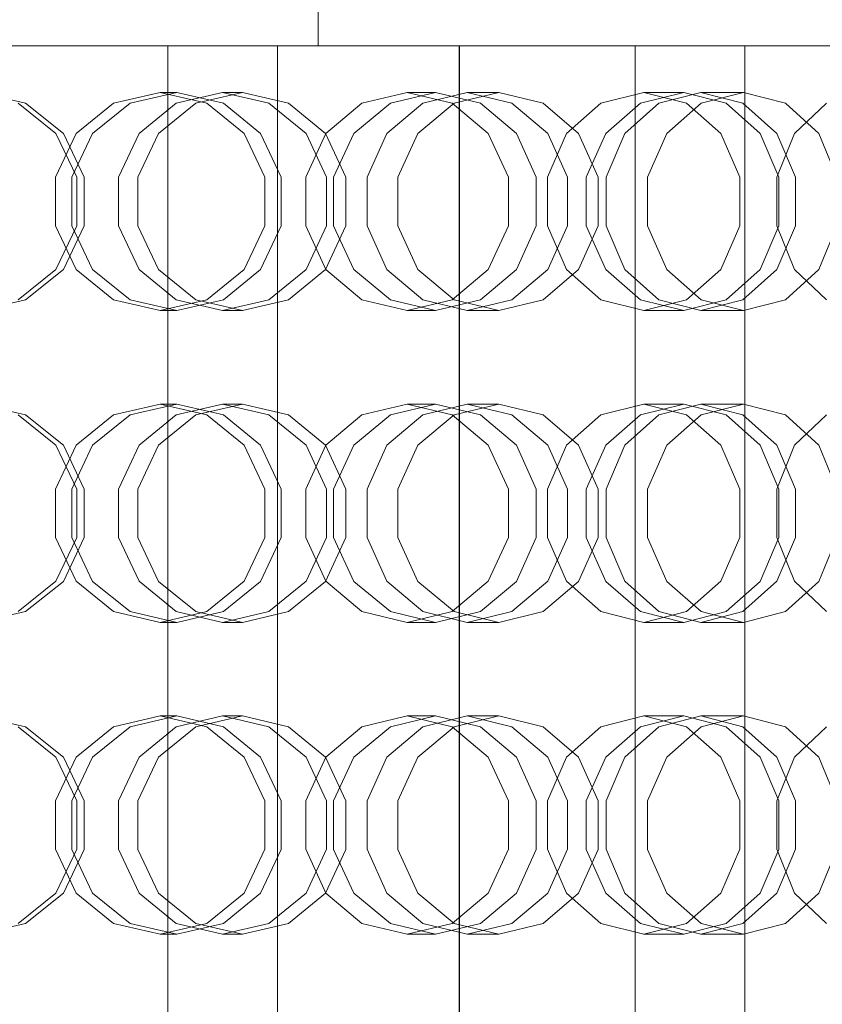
# Model space of a CAD drawing. Header units: millimetres. Extents: x -2233 to 65662, y -50530 to 6847.
# Tile 516 of 656: x 25290 to 25444, y -17984 to -17795. Entities that reach past the tile are written whole.
import ezdxf

# ---------------------------------------------------------------- set-up
doc = ezdxf.new("R2010")
doc.units = ezdxf.units.MM
doc.layers.add('COTAS_P', color=1, linetype='Continuous', lineweight=0)
doc.layers.add('superior_briquetadora', color=7, linetype='Continuous', lineweight=0)
doc.dimstyles.new('R19_100', dxfattribs={"dimtxt": 250, "dimasz": 150, "dimexe": 150, "dimexo": 80, "dimgap": 100, "dimtad": 1, "dimtih": 1, "dimtoh": 1, "dimdsep": 46, "dimcen": 0.09, "dimadec": 0, "dimazin": 0, "dimtfac": 1, "dimtdec": 4, "dimtofl": 0, "dimtmove": 0, "dimatfit": 3, "dimfxl": 1, "dimtolj": 1, "dimtzin": 0, "dimarcsym": 0})

# ---------------------------------------------------------------- blocks, each defined once
blk = doc.blocks.new('DIM_R32_27')
at = {"layer": 'COTAS_P'}
for p, q in [((24250.07, -17080), (24400.07, -17035)), ((26750.07, -17080), (26600.07, -17035)), ((24250.07, -17980), (24250.07, -17080)), ((24250.07, -17080), (26750.07, -17080)), ((24250.07, -17080), (24400.07, -17125)), ((26750.07, -17080), (26600.07, -17125)), ((26750.07, -17980), (26750.07, -17080))]:
    blk.add_line(p, q, dxfattribs=at)
blk.add_text('2500 P', height=250, dxfattribs=at).set_placement((25500.07, -16980))

msp = doc.modelspace()

# ---------------------------------------------------------------- linework, layer by layer
at = {"layer": 'superior_briquetadora'}
for p, q in [((25347.45, -17250), (25347.45, -17800)), ((25290.369, -17800), (25270.555, -17800)), ((25273.758, -17800), (25291.754, -17800)), ((25275.981, -17800), (25294.694, -17800)), ((25276.085, -17800), (25294.8, -17800)), ((25301.14, -17800), (25282.723, -17800)), ((25301.181, -17800), (25282.749, -17800)), ((25300.193, -17800), (25282.914, -17800)), ((25289.133, -17800), (25308.851, -17800)), ((25310.079, -17800), (25290.369, -17800)), ((25291.754, -17800), (25308.148, -17800)), ((25294.694, -17800), (25312.312, -17800)), ((25294.8, -17800), (25312.42, -17800)), ((25315.544, -17800), (25300.193, -17800)), ((25318.298, -17800), (25301.14, -17800)), ((25318.353, -17800), (25301.181, -17800)), ((25308.148, -17800), (25322.31, -17800)), ((25308.851, -17800), (25328.418, -17800)), ((25329.635, -17800), (25310.079, -17800)), ((25312.312, -17800), (25328.405, -17800)), ((25312.42, -17800), (25328.512, -17800)), ((25328.38, -17800), (25315.544, -17800)), ((25333.777, -17800), (25318.298, -17800)), ((25333.844, -17800), (25318.353, -17800)), ((25318.548, -18160), (25318.548, -17800)), ((25321.124, -17800), (25318.548, -17800)), ((25318.548, -17800), (25322.814, -17800)), ((25330.151, -17800), (25321.124, -17800)), ((25322.31, -17800), (25333.696, -17800)), ((25322.814, -17800), (25333.274, -17800)), ((25338.206, -17800), (25328.38, -17800)), ((25328.405, -17800), (25342.578, -17800)), ((25328.418, -17800), (25347.785, -17800)), ((25328.512, -17800), (25342.684, -17800)), ((25348.987, -17800), (25329.635, -17800)), ((25344.254, -17800), (25330.151, -17800)), ((25333.274, -17800), (25348.334, -17800)), ((25333.696, -17800), (25341.868, -17800)), ((25347.195, -17800), (25333.777, -17800)), ((25347.273, -17800), (25333.844, -17800)), ((25344.646, -17800), (25338.206, -17800)), ((25339.646, -18160), (25339.646, -17800)), ((25342.223, -17800), (25339.646, -17800)), ((25339.646, -17800), (25343.913, -17800)), ((25341.868, -17800), (25346.512, -17800)), ((25351.249, -17800), (25342.223, -17800)), ((25342.578, -17800), (25354.484, -17800)), ((25342.684, -17800), (25354.588, -17800)), ((25343.913, -17800), (25354.372, -17800)), ((25361.286, -17800), (25344.254, -17800)), ((25347.45, -17800), (25344.646, -17800)), ((25346.512, -17800), (25347.45, -17800)), ((25358.221, -17800), (25347.195, -17800)), ((25358.308, -17800), (25347.273, -17800)), ((25347.785, -17800), (25366.9, -17800)), ((25348.334, -17800), (25365.702, -17800)), ((25368.085, -17800), (25348.987, -17800)), ((25365.352, -17800), (25351.249, -17800)), ((25354.372, -17800), (25369.432, -17800)), ((25354.484, -17800), (25363.83, -17800)), ((25354.588, -17800), (25363.933, -17800)), ((25366.584, -17800), (25358.221, -17800)), ((25366.677, -17800), (25358.308, -17800)), ((25378.654, -17800), (25361.286, -17800)), ((25363.83, -17800), (25370.387, -17800)), ((25363.933, -17800), (25370.489, -17800)), ((25382.384, -17800), (25365.352, -17800)), ((25365.702, -17800), (25382.734, -17800)), ((25372.078, -17800), (25366.584, -17800)), ((25372.176, -17800), (25366.677, -17800)), ((25366.9, -17800), (25385.715, -17800)), ((25386.88, -17800), (25368.085, -17800)), ((25369.432, -17800), (25386.8, -17800)), ((25370.387, -17800), (25373.996, -17800)), ((25370.489, -17800), (25374.097, -17800)), ((25374.567, -17800), (25372.078, -17800)), ((25374.667, -17800), (25372.176, -17800)), ((25373.996, -17800), (25374.567, -17800)), ((25374.097, -17800), (25374.667, -17800)), ((25374.567, -17800), (25374.567, -18160)), ((25374.667, -18160), (25374.667, -17800)), ((25393.714, -17800), (25378.654, -17800)), ((25399.752, -17800), (25382.384, -17800)), ((25382.734, -17800), (25396.837, -17800)), ((25385.715, -17800), (25404.183, -17800)), ((25386.8, -17800), (25403.832, -17800)), ((25405.324, -17800), (25386.88, -17800)), ((25404.173, -17800), (25393.714, -17800)), ((25396.837, -17800), (25405.863, -17800)), ((25414.812, -17800), (25399.752, -17800)), ((25403.832, -17800), (25417.935, -17800)), ((25408.44, -17800), (25404.173, -17800)), ((25404.183, -17800), (25422.254, -17800)), ((25423.37, -17800), (25405.324, -17800)), ((25405.863, -17800), (25408.44, -17800)), ((25408.44, -18160), (25408.44, -17800)), ((25425.272, -17800), (25414.812, -17800)), ((25417.935, -17800), (25426.962, -17800)), ((25422.254, -17800), (25439.884, -17800)), ((25440.97, -17800), (25423.37, -17800)), ((25429.538, -17800), (25425.272, -17800)), ((25426.962, -17800), (25429.538, -17800)), ((25429.538, -18160), (25429.538, -17800)), ((25439.884, -17800), (25457.026, -17800)), ((25458.08, -17800), (25440.97, -17800)), ((25291.196, -17811.08), (25282.123, -17809)), ((25317.065, -17809), (25308.1, -17811.08)), ((25311.303, -17811.08), (25320.287, -17809)), ((25317.065, -17809), (25320.287, -17809)), ((25326.029, -17811.08), (25317.065, -17809)), ((25320.17, -17811.08), (25329.076, -17809)), ((25320.287, -17809), (25329.233, -17811.08)), ((25332.876, -17809), (25323.947, -17811.08)), ((25329.076, -17809), (25332.876, -17809)), ((25329.076, -17809), (25337.982, -17811.08)), ((25341.761, -17811.08), (25332.876, -17809)), ((25364.552, -17809), (25355.877, -17811.08)), ((25361.35, -17811.08), (25370.058, -17809)), ((25364.552, -17809), (25370.058, -17809)), ((25373.226, -17811.08), (25364.552, -17809)), ((25367.57, -17811.08), (25376.149, -17809)), ((25370.058, -17809), (25378.701, -17811.08)), ((25382.213, -17809), (25373.597, -17811.08)), ((25376.149, -17809), (25382.213, -17809)), ((25376.149, -17809), (25384.727, -17811.08)), ((25390.757, -17811.08), (25382.213, -17809)), ((25410.08, -17809), (25401.843, -17811.08)), ((25409.493, -17811.08), (25417.776, -17809)), ((25410.08, -17809), (25417.776, -17809)), ((25418.317, -17811.08), (25410.08, -17809)), ((25412.959, -17811.08), (25421.064, -17809)), ((25417.776, -17809), (25425.968, -17811.08)), ((25421.064, -17809), (25429.288, -17809)), ((25421.064, -17809), (25429.169, -17811.08)), ((25429.288, -17809), (25421.134, -17811.08)), ((25437.345, -17811.08), (25429.288, -17809)), ((25289.733, -17811.08), (25297.015, -17816.907)), ((25298.458, -17816.906), (25291.196, -17811.08)), ((25308.1, -17811.08), (25300.911, -17816.907)), ((25304.072, -17816.906), (25311.303, -17811.08)), ((25313.028, -17816.907), (25320.17, -17811.08)), ((25323.947, -17811.08), (25316.755, -17816.906)), ((25333.218, -17816.907), (25326.029, -17811.08)), ((25329.233, -17811.08), (25336.378, -17816.906)), ((25337.982, -17811.08), (25345.124, -17816.907)), ((25348.852, -17816.906), (25341.761, -17811.08)), ((25355.877, -17811.08), (25348.92, -17816.907)), ((25354.322, -17816.906), (25361.35, -17811.08)), ((25360.69, -17816.907), (25367.57, -17811.08)), ((25373.597, -17811.08), (25366.638, -17816.906)), ((25380.183, -17816.907), (25373.226, -17811.08)), ((25378.701, -17811.08), (25385.584, -17816.906)), ((25384.727, -17811.08), (25391.607, -17816.907)), ((25397.555, -17816.906), (25390.757, -17811.08)), ((25401.843, -17811.08), (25395.238, -17816.907)), ((25402.787, -17816.906), (25409.493, -17811.08)), ((25406.459, -17816.907), (25412.959, -17811.08)), ((25421.134, -17811.08), (25414.527, -17816.906)), ((25424.922, -17816.907), (25418.317, -17811.08)), ((25425.968, -17811.08), (25432.471, -17816.906)), ((25429.169, -17811.08), (25435.668, -17816.907)), ((25443.735, -17816.906), (25437.345, -17811.08)), ((25445.213, -17811.08), (25439.072, -17816.907)), ((25300.911, -17816.907), (25296.922, -17825.327)), ((25297.015, -17816.907), (25301.057, -17825.327)), ((25302.484, -17825.326), (25298.458, -17816.906)), ((25300.049, -17825.326), (25304.072, -17816.906)), ((25309.064, -17825.327), (25313.028, -17816.907)), ((25316.755, -17816.906), (25312.751, -17825.326)), ((25337.207, -17825.327), (25333.218, -17816.907)), ((25336.378, -17816.906), (25340.334, -17825.326)), ((25348.92, -17816.907), (25345.06, -17825.327)), ((25345.124, -17816.907), (25349.088, -17825.327)), ((25352.775, -17825.326), (25348.852, -17816.906)), ((25350.402, -17825.326), (25354.322, -17816.906)), ((25356.872, -17825.327), (25360.69, -17816.907)), ((25366.638, -17816.906), (25362.756, -17825.326)), ((25384.044, -17825.327), (25380.183, -17816.907)), ((25385.584, -17816.906), (25389.386, -17825.326)), ((25395.238, -17816.907), (25391.572, -17825.327)), ((25391.607, -17816.907), (25395.425, -17825.327)), ((25401.309, -17825.326), (25397.555, -17816.906)), ((25399.04, -17825.326), (25402.787, -17816.906)), ((25402.852, -17825.327), (25406.459, -17816.907)), ((25414.527, -17816.906), (25410.832, -17825.326)), ((25428.588, -17825.327), (25424.922, -17816.907)), ((25432.471, -17816.906), (25436.055, -17825.326)), ((25439.072, -17816.907), (25435.664, -17825.327)), ((25435.668, -17816.907), (25439.275, -17825.327)), ((25447.255, -17825.326), (25443.735, -17816.906)), ((25296.922, -17825.327), (25296.922, -17834.673)), ((25300.049, -17834.674), (25300.049, -17825.326)), ((25301.057, -17825.327), (25301.057, -17834.673)), ((25302.484, -17834.674), (25302.484, -17825.326)), ((25309.064, -17834.673), (25309.064, -17825.327)), ((25312.751, -17825.326), (25312.751, -17834.674)), ((25337.207, -17834.673), (25337.207, -17825.327)), ((25340.334, -17825.326), (25340.334, -17834.674)), ((25345.06, -17825.327), (25345.06, -17834.673)), ((25349.088, -17825.327), (25349.088, -17834.673)), ((25350.402, -17834.674), (25350.402, -17825.326)), ((25352.775, -17834.674), (25352.775, -17825.326)), ((25356.872, -17834.673), (25356.872, -17825.327)), ((25362.756, -17825.326), (25362.756, -17834.674)), ((25384.044, -17834.673), (25384.044, -17825.327)), ((25389.386, -17825.326), (25389.386, -17834.674)), ((25391.572, -17825.327), (25391.572, -17834.673)), ((25395.425, -17825.327), (25395.425, -17834.673)), ((25399.04, -17834.674), (25399.04, -17825.326)), ((25401.309, -17834.674), (25401.309, -17825.326)), ((25402.852, -17834.673), (25402.852, -17825.327)), ((25410.832, -17825.326), (25410.832, -17834.674)), ((25428.588, -17834.673), (25428.588, -17825.327)), ((25435.664, -17825.327), (25435.664, -17834.673)), ((25436.055, -17825.326), (25436.055, -17834.674)), ((25439.275, -17825.327), (25439.275, -17834.673)), ((25296.922, -17834.673), (25300.911, -17843.093)), ((25301.057, -17834.673), (25297.015, -17843.093)), ((25298.458, -17843.094), (25302.484, -17834.674)), ((25304.072, -17843.094), (25300.049, -17834.674)), ((25313.028, -17843.093), (25309.064, -17834.673)), ((25312.751, -17834.674), (25316.755, -17843.094)), ((25333.218, -17843.093), (25337.207, -17834.673)), ((25340.334, -17834.674), (25336.378, -17843.094)), ((25345.06, -17834.673), (25348.92, -17843.093)), ((25349.088, -17834.673), (25345.124, -17843.093)), ((25348.852, -17843.094), (25352.775, -17834.674)), ((25354.322, -17843.094), (25350.402, -17834.674)), ((25360.69, -17843.093), (25356.872, -17834.673)), ((25362.756, -17834.674), (25366.638, -17843.094)), ((25380.183, -17843.093), (25384.044, -17834.673)), ((25389.386, -17834.674), (25385.584, -17843.094)), ((25391.572, -17834.673), (25395.238, -17843.093)), ((25395.425, -17834.673), (25391.607, -17843.093)), ((25397.555, -17843.094), (25401.309, -17834.674)), ((25402.787, -17843.094), (25399.04, -17834.674)), ((25406.459, -17843.093), (25402.852, -17834.673)), ((25410.832, -17834.674), (25414.527, -17843.094)), ((25424.922, -17843.093), (25428.588, -17834.673)), ((25436.055, -17834.674), (25432.471, -17843.094)), ((25435.664, -17834.673), (25439.072, -17843.093)), ((25439.275, -17834.673), (25435.668, -17843.093)), ((25443.735, -17843.094), (25447.255, -17834.674)), ((25297.015, -17843.093), (25289.733, -17848.92)), ((25291.196, -17848.92), (25298.458, -17843.094)), ((25300.911, -17843.093), (25308.1, -17848.92)), ((25311.303, -17848.92), (25304.072, -17843.094)), ((25320.17, -17848.92), (25313.028, -17843.093)), ((25316.755, -17843.094), (25323.947, -17848.92)), ((25326.029, -17848.92), (25333.218, -17843.093)), ((25336.378, -17843.094), (25329.233, -17848.92)), ((25345.124, -17843.093), (25337.982, -17848.92)), ((25341.761, -17848.92), (25348.852, -17843.094)), ((25348.92, -17843.093), (25355.877, -17848.92)), ((25361.35, -17848.92), (25354.322, -17843.094)), ((25367.57, -17848.92), (25360.69, -17843.093)), ((25366.638, -17843.094), (25373.597, -17848.92)), ((25373.226, -17848.92), (25380.183, -17843.093)), ((25385.584, -17843.094), (25378.701, -17848.92)), ((25391.607, -17843.093), (25384.727, -17848.92)), ((25390.757, -17848.92), (25397.555, -17843.094)), ((25395.238, -17843.093), (25401.843, -17848.92)), ((25409.493, -17848.92), (25402.787, -17843.094)), ((25412.959, -17848.92), (25406.459, -17843.093)), ((25414.527, -17843.094), (25421.134, -17848.92)), ((25418.317, -17848.92), (25424.922, -17843.093)), ((25432.471, -17843.094), (25425.968, -17848.92)), ((25435.668, -17843.093), (25429.169, -17848.92)), ((25437.345, -17848.92), (25443.735, -17843.094)), ((25439.072, -17843.093), (25445.213, -17848.92)), ((25282.123, -17851), (25291.196, -17848.92)), ((25308.1, -17848.92), (25317.065, -17851)), ((25320.287, -17851), (25311.303, -17848.92)), ((25317.065, -17851), (25326.029, -17848.92)), ((25329.076, -17851), (25320.17, -17848.92)), ((25329.233, -17848.92), (25320.287, -17851)), ((25323.947, -17848.92), (25332.876, -17851)), ((25337.982, -17848.92), (25329.076, -17851)), ((25332.876, -17851), (25341.761, -17848.92)), ((25355.877, -17848.92), (25364.552, -17851)), ((25370.058, -17851), (25361.35, -17848.92)), ((25364.552, -17851), (25373.226, -17848.92)), ((25376.149, -17851), (25367.57, -17848.92)), ((25378.701, -17848.92), (25370.058, -17851)), ((25373.597, -17848.92), (25382.213, -17851)), ((25384.727, -17848.92), (25376.149, -17851)), ((25382.213, -17851), (25390.757, -17848.92)), ((25401.843, -17848.92), (25410.08, -17851)), ((25417.776, -17851), (25409.493, -17848.92)), ((25410.08, -17851), (25418.317, -17848.92)), ((25421.064, -17851), (25412.959, -17848.92)), ((25425.968, -17848.92), (25417.776, -17851)), ((25429.169, -17848.92), (25421.064, -17851)), ((25421.134, -17848.92), (25429.288, -17851)), ((25429.288, -17851), (25437.345, -17848.92)), ((25317.065, -17851), (25320.287, -17851)), ((25329.076, -17851), (25332.876, -17851)), ((25364.552, -17851), (25370.058, -17851)), ((25376.149, -17851), (25382.213, -17851)), ((25410.08, -17851), (25417.776, -17851)), ((25421.064, -17851), (25429.288, -17851)), ((25291.196, -17871.08), (25282.123, -17869)), ((25317.065, -17869), (25308.1, -17871.08)), ((25311.303, -17871.08), (25320.287, -17869)), ((25317.065, -17869), (25320.287, -17869)), ((25326.029, -17871.08), (25317.065, -17869)), ((25320.17, -17871.08), (25329.076, -17869)), ((25320.287, -17869), (25329.233, -17871.08)), ((25332.876, -17869), (25323.947, -17871.08)), ((25329.076, -17869), (25332.876, -17869)), ((25329.076, -17869), (25337.982, -17871.08)), ((25341.761, -17871.08), (25332.876, -17869)), ((25364.552, -17869), (25355.877, -17871.08)), ((25361.35, -17871.08), (25370.058, -17869)), ((25364.552, -17869), (25370.058, -17869)), ((25373.226, -17871.08), (25364.552, -17869)), ((25367.57, -17871.08), (25376.149, -17869)), ((25370.058, -17869), (25378.701, -17871.08)), ((25382.213, -17869), (25373.597, -17871.08)), ((25376.149, -17869), (25382.213, -17869)), ((25376.149, -17869), (25384.727, -17871.08)), ((25390.757, -17871.08), (25382.213, -17869)), ((25410.08, -17869), (25401.843, -17871.08)), ((25409.493, -17871.08), (25417.776, -17869)), ((25410.08, -17869), (25417.776, -17869)), ((25418.317, -17871.08), (25410.08, -17869)), ((25412.959, -17871.08), (25421.064, -17869)), ((25417.776, -17869), (25425.968, -17871.08)), ((25421.064, -17869), (25429.288, -17869)), ((25421.064, -17869), (25429.169, -17871.08)), ((25429.288, -17869), (25421.134, -17871.08)), ((25437.345, -17871.08), (25429.288, -17869)), ((25289.733, -17871.08), (25297.015, -17876.907)), ((25298.458, -17876.906), (25291.196, -17871.08)), ((25308.1, -17871.08), (25300.911, -17876.907)), ((25304.072, -17876.906), (25311.303, -17871.08)), ((25313.028, -17876.907), (25320.17, -17871.08)), ((25323.947, -17871.08), (25316.755, -17876.906)), ((25333.218, -17876.907), (25326.029, -17871.08)), ((25329.233, -17871.08), (25336.378, -17876.906)), ((25337.982, -17871.08), (25345.124, -17876.907)), ((25348.852, -17876.906), (25341.761, -17871.08)), ((25355.877, -17871.08), (25348.92, -17876.907)), ((25354.322, -17876.906), (25361.35, -17871.08)), ((25360.69, -17876.907), (25367.57, -17871.08)), ((25373.597, -17871.08), (25366.638, -17876.906)), ((25380.183, -17876.907), (25373.226, -17871.08)), ((25378.701, -17871.08), (25385.584, -17876.906)), ((25384.727, -17871.08), (25391.607, -17876.907)), ((25397.555, -17876.906), (25390.757, -17871.08)), ((25401.843, -17871.08), (25395.238, -17876.907)), ((25402.787, -17876.906), (25409.493, -17871.08)), ((25406.459, -17876.907), (25412.959, -17871.08)), ((25421.134, -17871.08), (25414.527, -17876.906)), ((25424.922, -17876.907), (25418.317, -17871.08)), ((25425.968, -17871.08), (25432.471, -17876.906)), ((25429.169, -17871.08), (25435.668, -17876.907)), ((25443.735, -17876.906), (25437.345, -17871.08)), ((25445.213, -17871.08), (25439.072, -17876.907)), ((25300.911, -17876.907), (25296.922, -17885.327)), ((25297.015, -17876.907), (25301.057, -17885.327)), ((25302.484, -17885.326), (25298.458, -17876.906)), ((25300.049, -17885.326), (25304.072, -17876.906)), ((25309.064, -17885.327), (25313.028, -17876.907)), ((25316.755, -17876.906), (25312.751, -17885.326)), ((25337.207, -17885.327), (25333.218, -17876.907)), ((25336.378, -17876.906), (25340.334, -17885.326)), ((25348.92, -17876.907), (25345.06, -17885.327)), ((25345.124, -17876.907), (25349.088, -17885.327)), ((25352.775, -17885.326), (25348.852, -17876.906)), ((25350.402, -17885.326), (25354.322, -17876.906)), ((25356.872, -17885.327), (25360.69, -17876.907)), ((25366.638, -17876.906), (25362.756, -17885.326)), ((25384.044, -17885.327), (25380.183, -17876.907)), ((25385.584, -17876.906), (25389.386, -17885.326)), ((25395.238, -17876.907), (25391.572, -17885.327)), ((25391.607, -17876.907), (25395.425, -17885.327)), ((25401.309, -17885.326), (25397.555, -17876.906)), ((25399.04, -17885.326), (25402.787, -17876.906)), ((25402.852, -17885.327), (25406.459, -17876.907)), ((25414.527, -17876.906), (25410.832, -17885.326)), ((25428.588, -17885.327), (25424.922, -17876.907)), ((25432.471, -17876.906), (25436.055, -17885.326)), ((25439.072, -17876.907), (25435.664, -17885.327)), ((25435.668, -17876.907), (25439.275, -17885.327)), ((25447.255, -17885.326), (25443.735, -17876.906)), ((25296.922, -17885.327), (25296.922, -17894.673)), ((25300.049, -17894.674), (25300.049, -17885.326)), ((25301.057, -17885.327), (25301.057, -17894.673)), ((25302.484, -17894.674), (25302.484, -17885.326)), ((25309.064, -17894.673), (25309.064, -17885.327)), ((25312.751, -17885.326), (25312.751, -17894.674)), ((25337.207, -17894.673), (25337.207, -17885.327)), ((25340.334, -17885.326), (25340.334, -17894.674)), ((25345.06, -17885.327), (25345.06, -17894.673)), ((25349.088, -17885.327), (25349.088, -17894.673)), ((25350.402, -17894.674), (25350.402, -17885.326)), ((25352.775, -17894.674), (25352.775, -17885.326)), ((25356.872, -17894.673), (25356.872, -17885.327)), ((25362.756, -17885.326), (25362.756, -17894.674)), ((25384.044, -17894.673), (25384.044, -17885.327)), ((25389.386, -17885.326), (25389.386, -17894.674)), ((25391.572, -17885.327), (25391.572, -17894.673)), ((25395.425, -17885.327), (25395.425, -17894.673)), ((25399.04, -17894.674), (25399.04, -17885.326)), ((25401.309, -17894.674), (25401.309, -17885.326)), ((25402.852, -17894.673), (25402.852, -17885.327)), ((25410.832, -17885.326), (25410.832, -17894.674)), ((25428.588, -17894.673), (25428.588, -17885.327)), ((25435.664, -17885.327), (25435.664, -17894.673)), ((25436.055, -17885.326), (25436.055, -17894.674)), ((25439.275, -17885.327), (25439.275, -17894.673)), ((25296.922, -17894.673), (25300.911, -17903.093)), ((25301.057, -17894.673), (25297.015, -17903.093)), ((25298.458, -17903.094), (25302.484, -17894.674)), ((25304.072, -17903.094), (25300.049, -17894.674)), ((25313.028, -17903.093), (25309.064, -17894.673)), ((25312.751, -17894.674), (25316.755, -17903.094)), ((25333.218, -17903.093), (25337.207, -17894.673)), ((25340.334, -17894.674), (25336.378, -17903.094)), ((25345.06, -17894.673), (25348.92, -17903.093)), ((25349.088, -17894.673), (25345.124, -17903.093)), ((25348.852, -17903.094), (25352.775, -17894.674)), ((25354.322, -17903.094), (25350.402, -17894.674)), ((25360.69, -17903.093), (25356.872, -17894.673)), ((25362.756, -17894.674), (25366.638, -17903.094)), ((25380.183, -17903.093), (25384.044, -17894.673)), ((25389.386, -17894.674), (25385.584, -17903.094)), ((25391.572, -17894.673), (25395.238, -17903.093)), ((25395.425, -17894.673), (25391.607, -17903.093)), ((25397.555, -17903.094), (25401.309, -17894.674)), ((25402.787, -17903.094), (25399.04, -17894.674)), ((25406.459, -17903.093), (25402.852, -17894.673)), ((25410.832, -17894.674), (25414.527, -17903.094)), ((25424.922, -17903.093), (25428.588, -17894.673)), ((25436.055, -17894.674), (25432.471, -17903.094)), ((25435.664, -17894.673), (25439.072, -17903.093)), ((25439.275, -17894.673), (25435.668, -17903.093)), ((25443.735, -17903.094), (25447.255, -17894.674)), ((25297.015, -17903.093), (25289.733, -17908.92)), ((25291.196, -17908.92), (25298.458, -17903.094)), ((25300.911, -17903.093), (25308.1, -17908.92)), ((25311.303, -17908.92), (25304.072, -17903.094)), ((25320.17, -17908.92), (25313.028, -17903.093)), ((25316.755, -17903.094), (25323.947, -17908.92)), ((25326.029, -17908.92), (25333.218, -17903.093)), ((25336.378, -17903.094), (25329.233, -17908.92)), ((25345.124, -17903.093), (25337.982, -17908.92)), ((25341.761, -17908.92), (25348.852, -17903.094)), ((25348.92, -17903.093), (25355.877, -17908.92)), ((25361.35, -17908.92), (25354.322, -17903.094)), ((25367.57, -17908.92), (25360.69, -17903.093)), ((25366.638, -17903.094), (25373.597, -17908.92)), ((25373.226, -17908.92), (25380.183, -17903.093)), ((25385.584, -17903.094), (25378.701, -17908.92)), ((25391.607, -17903.093), (25384.727, -17908.92)), ((25390.757, -17908.92), (25397.555, -17903.094)), ((25395.238, -17903.093), (25401.843, -17908.92)), ((25409.493, -17908.92), (25402.787, -17903.094)), ((25412.959, -17908.92), (25406.459, -17903.093)), ((25414.527, -17903.094), (25421.134, -17908.92)), ((25418.317, -17908.92), (25424.922, -17903.093)), ((25432.471, -17903.094), (25425.968, -17908.92)), ((25435.668, -17903.093), (25429.169, -17908.92)), ((25437.345, -17908.92), (25443.735, -17903.094)), ((25439.072, -17903.093), (25445.213, -17908.92)), ((25282.123, -17911), (25291.196, -17908.92)), ((25308.1, -17908.92), (25317.065, -17911)), ((25320.287, -17911), (25311.303, -17908.92)), ((25317.065, -17911), (25326.029, -17908.92)), ((25329.076, -17911), (25320.17, -17908.92)), ((25329.233, -17908.92), (25320.287, -17911)), ((25323.947, -17908.92), (25332.876, -17911)), ((25337.982, -17908.92), (25329.076, -17911)), ((25332.876, -17911), (25341.761, -17908.92)), ((25355.877, -17908.92), (25364.552, -17911)), ((25370.058, -17911), (25361.35, -17908.92)), ((25364.552, -17911), (25373.226, -17908.92)), ((25376.149, -17911), (25367.57, -17908.92)), ((25378.701, -17908.92), (25370.058, -17911)), ((25373.597, -17908.92), (25382.213, -17911)), ((25384.727, -17908.92), (25376.149, -17911)), ((25382.213, -17911), (25390.757, -17908.92)), ((25401.843, -17908.92), (25410.08, -17911)), ((25417.776, -17911), (25409.493, -17908.92)), ((25410.08, -17911), (25418.317, -17908.92)), ((25421.064, -17911), (25412.959, -17908.92)), ((25425.968, -17908.92), (25417.776, -17911)), ((25429.169, -17908.92), (25421.064, -17911)), ((25421.134, -17908.92), (25429.288, -17911)), ((25429.288, -17911), (25437.345, -17908.92)), ((25317.065, -17911), (25320.287, -17911)), ((25329.076, -17911), (25332.876, -17911)), ((25364.552, -17911), (25370.058, -17911)), ((25376.149, -17911), (25382.213, -17911)), ((25410.08, -17911), (25417.776, -17911)), ((25421.064, -17911), (25429.288, -17911)), ((25291.196, -17931.08), (25282.123, -17929)), ((25317.065, -17929), (25308.1, -17931.08)), ((25311.303, -17931.08), (25320.287, -17929)), ((25317.065, -17929), (25320.287, -17929)), ((25326.029, -17931.08), (25317.065, -17929)), ((25320.17, -17931.08), (25329.076, -17929)), ((25320.287, -17929), (25329.233, -17931.08)), ((25332.876, -17929), (25323.947, -17931.08)), ((25329.076, -17929), (25332.876, -17929)), ((25329.076, -17929), (25337.982, -17931.08)), ((25341.761, -17931.08), (25332.876, -17929)), ((25364.552, -17929), (25355.877, -17931.08)), ((25361.35, -17931.08), (25370.058, -17929)), ((25364.552, -17929), (25370.058, -17929)), ((25373.226, -17931.08), (25364.552, -17929)), ((25367.57, -17931.08), (25376.149, -17929)), ((25370.058, -17929), (25378.701, -17931.08)), ((25382.213, -17929), (25373.597, -17931.08)), ((25376.149, -17929), (25382.213, -17929)), ((25376.149, -17929), (25384.727, -17931.08)), ((25390.757, -17931.08), (25382.213, -17929)), ((25410.08, -17929), (25401.843, -17931.08)), ((25409.493, -17931.08), (25417.776, -17929)), ((25410.08, -17929), (25417.776, -17929)), ((25418.317, -17931.08), (25410.08, -17929)), ((25412.959, -17931.08), (25421.064, -17929)), ((25417.776, -17929), (25425.968, -17931.08)), ((25421.064, -17929), (25429.288, -17929)), ((25421.064, -17929), (25429.169, -17931.08)), ((25429.288, -17929), (25421.134, -17931.08)), ((25437.345, -17931.08), (25429.288, -17929)), ((25289.733, -17931.08), (25297.015, -17936.907)), ((25298.458, -17936.906), (25291.196, -17931.08)), ((25308.1, -17931.08), (25300.911, -17936.907)), ((25304.072, -17936.906), (25311.303, -17931.08)), ((25313.028, -17936.907), (25320.17, -17931.08)), ((25323.947, -17931.08), (25316.755, -17936.906)), ((25333.218, -17936.907), (25326.029, -17931.08)), ((25329.233, -17931.08), (25336.378, -17936.906)), ((25337.982, -17931.08), (25345.124, -17936.907)), ((25348.852, -17936.906), (25341.761, -17931.08)), ((25355.877, -17931.08), (25348.92, -17936.907)), ((25354.322, -17936.906), (25361.35, -17931.08)), ((25360.69, -17936.907), (25367.57, -17931.08)), ((25373.597, -17931.08), (25366.638, -17936.906)), ((25380.183, -17936.907), (25373.226, -17931.08)), ((25378.701, -17931.08), (25385.584, -17936.906)), ((25384.727, -17931.08), (25391.607, -17936.907)), ((25397.555, -17936.906), (25390.757, -17931.08)), ((25401.843, -17931.08), (25395.238, -17936.907)), ((25402.787, -17936.906), (25409.493, -17931.08)), ((25406.459, -17936.907), (25412.959, -17931.08)), ((25421.134, -17931.08), (25414.527, -17936.906)), ((25424.922, -17936.907), (25418.317, -17931.08)), ((25425.968, -17931.08), (25432.471, -17936.906)), ((25429.169, -17931.08), (25435.668, -17936.907)), ((25443.735, -17936.906), (25437.345, -17931.08)), ((25445.213, -17931.08), (25439.072, -17936.907)), ((25300.911, -17936.907), (25296.922, -17945.327)), ((25297.015, -17936.907), (25301.057, -17945.327)), ((25302.484, -17945.326), (25298.458, -17936.906)), ((25300.049, -17945.326), (25304.072, -17936.906)), ((25309.064, -17945.327), (25313.028, -17936.907)), ((25316.755, -17936.906), (25312.751, -17945.326)), ((25337.207, -17945.327), (25333.218, -17936.907)), ((25336.378, -17936.906), (25340.334, -17945.326)), ((25348.92, -17936.907), (25345.06, -17945.327)), ((25345.124, -17936.907), (25349.088, -17945.327)), ((25352.775, -17945.326), (25348.852, -17936.906)), ((25350.402, -17945.326), (25354.322, -17936.906)), ((25356.872, -17945.327), (25360.69, -17936.907)), ((25366.638, -17936.906), (25362.756, -17945.326)), ((25384.044, -17945.327), (25380.183, -17936.907)), ((25385.584, -17936.906), (25389.386, -17945.326)), ((25395.238, -17936.907), (25391.572, -17945.327)), ((25391.607, -17936.907), (25395.425, -17945.327)), ((25401.309, -17945.326), (25397.555, -17936.906)), ((25399.04, -17945.326), (25402.787, -17936.906)), ((25402.852, -17945.327), (25406.459, -17936.907)), ((25414.527, -17936.906), (25410.832, -17945.326)), ((25428.588, -17945.327), (25424.922, -17936.907)), ((25432.471, -17936.906), (25436.055, -17945.326)), ((25439.072, -17936.907), (25435.664, -17945.327)), ((25435.668, -17936.907), (25439.275, -17945.327)), ((25447.255, -17945.326), (25443.735, -17936.906)), ((25296.922, -17945.327), (25296.922, -17954.673)), ((25300.049, -17954.674), (25300.049, -17945.326)), ((25301.057, -17945.327), (25301.057, -17954.673)), ((25302.484, -17954.674), (25302.484, -17945.326)), ((25309.064, -17954.673), (25309.064, -17945.327)), ((25312.751, -17945.326), (25312.751, -17954.674)), ((25337.207, -17954.673), (25337.207, -17945.327)), ((25340.334, -17945.326), (25340.334, -17954.674)), ((25345.06, -17945.327), (25345.06, -17954.673)), ((25349.088, -17945.327), (25349.088, -17954.673)), ((25350.402, -17954.674), (25350.402, -17945.326)), ((25352.775, -17954.674), (25352.775, -17945.326)), ((25356.872, -17954.673), (25356.872, -17945.327)), ((25362.756, -17945.326), (25362.756, -17954.674)), ((25384.044, -17954.673), (25384.044, -17945.327)), ((25389.386, -17945.326), (25389.386, -17954.674)), ((25391.572, -17945.327), (25391.572, -17954.673)), ((25395.425, -17945.327), (25395.425, -17954.673)), ((25399.04, -17954.674), (25399.04, -17945.326)), ((25401.309, -17954.674), (25401.309, -17945.326)), ((25402.852, -17954.673), (25402.852, -17945.327)), ((25410.832, -17945.326), (25410.832, -17954.674)), ((25428.588, -17954.673), (25428.588, -17945.327)), ((25435.664, -17945.327), (25435.664, -17954.673)), ((25436.055, -17945.326), (25436.055, -17954.674)), ((25439.275, -17945.327), (25439.275, -17954.673)), ((25296.922, -17954.673), (25300.911, -17963.093)), ((25301.057, -17954.673), (25297.015, -17963.093)), ((25298.458, -17963.094), (25302.484, -17954.674)), ((25304.072, -17963.094), (25300.049, -17954.674)), ((25313.028, -17963.093), (25309.064, -17954.673)), ((25312.751, -17954.674), (25316.755, -17963.094)), ((25333.218, -17963.093), (25337.207, -17954.673)), ((25340.334, -17954.674), (25336.378, -17963.094)), ((25345.06, -17954.673), (25348.92, -17963.093)), ((25349.088, -17954.673), (25345.124, -17963.093)), ((25348.852, -17963.094), (25352.775, -17954.674)), ((25354.322, -17963.094), (25350.402, -17954.674)), ((25360.69, -17963.093), (25356.872, -17954.673)), ((25362.756, -17954.674), (25366.638, -17963.094)), ((25380.183, -17963.093), (25384.044, -17954.673)), ((25389.386, -17954.674), (25385.584, -17963.094)), ((25391.572, -17954.673), (25395.238, -17963.093)), ((25395.425, -17954.673), (25391.607, -17963.093)), ((25397.555, -17963.094), (25401.309, -17954.674)), ((25402.787, -17963.094), (25399.04, -17954.674)), ((25406.459, -17963.093), (25402.852, -17954.673)), ((25410.832, -17954.674), (25414.527, -17963.094)), ((25424.922, -17963.093), (25428.588, -17954.673)), ((25436.055, -17954.674), (25432.471, -17963.094)), ((25435.664, -17954.673), (25439.072, -17963.093)), ((25439.275, -17954.673), (25435.668, -17963.093)), ((25443.735, -17963.094), (25447.255, -17954.674)), ((25297.015, -17963.093), (25289.733, -17968.92)), ((25291.196, -17968.92), (25298.458, -17963.094)), ((25300.911, -17963.093), (25308.1, -17968.92)), ((25311.303, -17968.92), (25304.072, -17963.094)), ((25320.17, -17968.92), (25313.028, -17963.093)), ((25316.755, -17963.094), (25323.947, -17968.92)), ((25326.029, -17968.92), (25333.218, -17963.093)), ((25336.378, -17963.094), (25329.233, -17968.92)), ((25345.124, -17963.093), (25337.982, -17968.92)), ((25341.761, -17968.92), (25348.852, -17963.094)), ((25348.92, -17963.093), (25355.877, -17968.92)), ((25361.35, -17968.92), (25354.322, -17963.094)), ((25367.57, -17968.92), (25360.69, -17963.093)), ((25366.638, -17963.094), (25373.597, -17968.92)), ((25373.226, -17968.92), (25380.183, -17963.093)), ((25385.584, -17963.094), (25378.701, -17968.92)), ((25391.607, -17963.093), (25384.727, -17968.92)), ((25390.757, -17968.92), (25397.555, -17963.094)), ((25395.238, -17963.093), (25401.843, -17968.92)), ((25409.493, -17968.92), (25402.787, -17963.094)), ((25412.959, -17968.92), (25406.459, -17963.093)), ((25414.527, -17963.094), (25421.134, -17968.92)), ((25418.317, -17968.92), (25424.922, -17963.093)), ((25432.471, -17963.094), (25425.968, -17968.92)), ((25435.668, -17963.093), (25429.169, -17968.92)), ((25437.345, -17968.92), (25443.735, -17963.094)), ((25439.072, -17963.093), (25445.213, -17968.92)), ((25282.123, -17971), (25291.196, -17968.92)), ((25308.1, -17968.92), (25317.065, -17971)), ((25320.287, -17971), (25311.303, -17968.92)), ((25317.065, -17971), (25326.029, -17968.92)), ((25329.076, -17971), (25320.17, -17968.92)), ((25329.233, -17968.92), (25320.287, -17971)), ((25323.947, -17968.92), (25332.876, -17971)), ((25337.982, -17968.92), (25329.076, -17971)), ((25332.876, -17971), (25341.761, -17968.92)), ((25355.877, -17968.92), (25364.552, -17971)), ((25370.058, -17971), (25361.35, -17968.92)), ((25364.552, -17971), (25373.226, -17968.92)), ((25376.149, -17971), (25367.57, -17968.92)), ((25378.701, -17968.92), (25370.058, -17971)), ((25373.597, -17968.92), (25382.213, -17971)), ((25384.727, -17968.92), (25376.149, -17971)), ((25382.213, -17971), (25390.757, -17968.92)), ((25401.843, -17968.92), (25410.08, -17971)), ((25417.776, -17971), (25409.493, -17968.92)), ((25410.08, -17971), (25418.317, -17968.92)), ((25421.064, -17971), (25412.959, -17968.92)), ((25425.968, -17968.92), (25417.776, -17971)), ((25429.169, -17968.92), (25421.064, -17971)), ((25421.134, -17968.92), (25429.288, -17971)), ((25429.288, -17971), (25437.345, -17968.92)), ((25317.065, -17971), (25320.287, -17971)), ((25329.076, -17971), (25332.876, -17971)), ((25364.552, -17971), (25370.058, -17971)), ((25376.149, -17971), (25382.213, -17971)), ((25410.08, -17971), (25417.776, -17971)), ((25421.064, -17971), (25429.288, -17971))]:
    msp.add_line(p, q, dxfattribs=at)

# ---------------------------------------------------------------- dimensions: what is measured, and where the dimension line sits
at = {"layer": 'COTAS_P'}
dim = msp.add_aligned_dim(p1=(24250.067, -17980), p2=(26750.067, -17980), distance=900, text='<> P', dimstyle='R19_100', dxfattribs=at)
dim.commit()
dim.dimension.update_dxf_attribs({"geometry": 'DIM_R32_27', "text_midpoint": (25500.067, -17080)})

doc.saveas('drawing.dxf')
